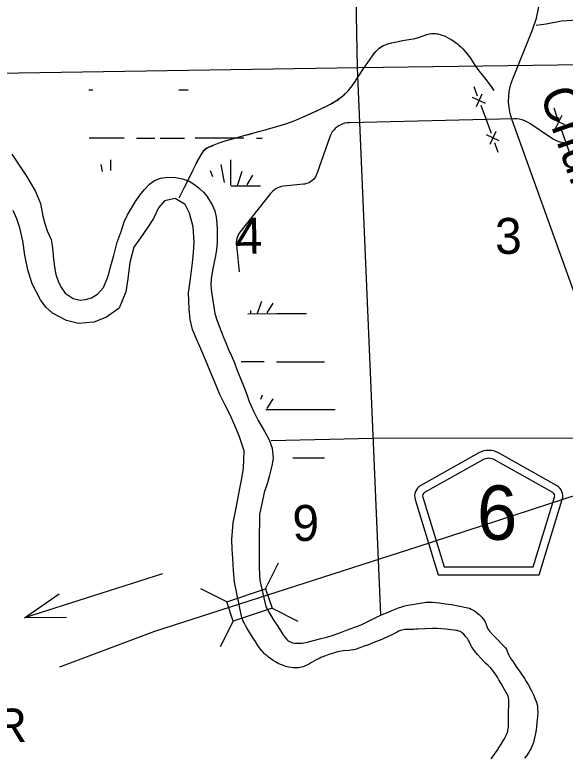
# Model space of a CAD drawing. Extents: x 2480962 to 2688785, y 277103 to 599240.
# Drawn here: x 2527204 to 2534096, y 550653 to 559931 of the extents above; entities that cross this region are included whole.
import ezdxf

# ---------------------------------------------------------------- set-up
doc = ezdxf.new("R2010")
doc.units = 0
for name, color, linetype in [('Bridges', 7, 'Continuous'), ('County Roads Related Text', 7, 'Continuous'), ('County Routes Highway Center Lines', 7, 'Continuous'), ('Lakes and Ponds', 7, 'Continuous'), ('Local Roads Improved', 7, 'Continuous'), ('Local Roads Related Text', 7, 'Continuous'), ('Narrow River Creek and Branch and Slough', 7, 'Continuous'), ('Roadshields County Roads', 7, 'Continuous'), ('Section Lines', 7, 'Continuous'), ('Section Numbers', 7, 'Continuous'), ('Swamps', 7, 'Continuous'), ('Township and Range lines', 7, 'Continuous'), ('Uninventoried Roads and Features', 7, 'Continuous')]:
    doc.layers.add(name, color=color, linetype=linetype)

msp = doc.modelspace()

# ---------------------------------------------------------------- linework, layer by layer
at = {"layer": 'Bridges'}
for p, q in [((2530344.047, 552748.535), (2530505.894, 553072.383)), ((2529858.352, 552586.533), (2529534.504, 552748.38)), ((2530425.048, 552505.687), (2530748.896, 552343.841)), ((2529939.353, 552343.686), (2529777.506, 552019.838))]:
    msp.add_line(p, q, dxfattribs=at)
msp.add_lwpolyline([(2529858.352, 552586.533), (2530344.047, 552748.535), (2530425.048, 552505.687), (2529939.353, 552343.686)], close=True, dxfattribs=at)
at = {"layer": 'County Roads Related Text'}
msp.add_line((2529053.37, 552935.541), (2527327.553, 552384.618), dxfattribs=at)
msp.add_lwpolyline([(2527851.409, 552390.757), (2527327.553, 552384.618), (2527758.074, 552683.139)], dxfattribs=at)
at = {"layer": 'County Routes Highway Center Lines'}
msp.add_lwpolyline([(2527768.589, 551772.897), (2528955.37, 552216.584), (2532256.002, 553278.858), (2537495.635, 554988.336), (2542199.72, 556492.845), (2544134.941, 557121.961)], dxfattribs=at)
at = {"layer": 'Lakes and Ponds'}
for points in [[(2527167.449, 558187.427), (2527352.067, 557910.092), (2527465.249, 557719.689), (2527525.799, 557568.456), (2527554.485, 557410.668)], [(2527554.485, 557410.668), (2527580.05, 557318.373), (2527609.59, 557227.286), (2527661.426, 557117.979), (2527671.817, 557044.124), (2527679.952, 556970.035), (2527689.45, 556874.029), (2527699.233, 556778.025), (2527719.678, 556681.249), (2527752.477, 556586.597), (2527787.929, 556514.982), (2527836.761, 556449.796), (2527933.895, 556379.331), (2528022.146, 556360.805), (2528089.971, 556367.976), (2528163.549, 556389.27), (2528240.676, 556436.671), (2528315.188, 556520.091), (2528365.106, 556639.154), (2528383.969, 556707.584), (2528402.727, 556776.038), (2528422.476, 556848.502), (2528442.21, 556920.968), (2528463.667, 557003.507), (2528485.345, 557085.995), (2528509.956, 557152.979), (2528537.02, 557219.113), (2528574.916, 557339.972), (2528615.922, 557427.533), (2528663.899, 557511.795), (2528715.787, 557594.881), (2528771, 557675.914), (2528826.562, 557746.704), (2528890.569, 557812.197), (2528954.632, 557857.978), (2529027.187, 557886.661), (2529122.038, 557899.895), (2529216.917, 557893.914), (2529302.205, 557878.233), (2529385.563, 557848.715), (2529454.918, 557808.361), (2529517.006, 557758.802), (2529565.215, 557711.58), (2529608.628, 557660.193), (2529674.415, 557553.128), (2529707.004, 557478.043), (2529727.008, 557399.756), (2529734.733, 557320.771), (2529737.713, 557241.66), (2529739.153, 557158.473), (2529736.569, 557075.347), (2529727.9, 556995.772), (2529715.308, 556916.704), (2529699.781, 556835.27), (2529684.127, 556753.884), (2529664.279, 556629.326), (2529658.554, 556545.101), (2529665.167, 556461.044), (2529682.936, 556357.164), (2529696.093, 556275.231), (2529709.728, 556193.333), (2529731.962, 556112.47), (2529762.423, 556033.953), (2529792.725, 555960.334), (2529822.903, 555886.726), (2529849.017, 555819.043), (2529875.186, 555751.38), (2529915.695, 555662.925), (2529956.161, 555574.452), (2529985.575, 555490.807), (2530031.431, 555378.376), (2530077.363, 555265.978), (2530108.754, 555179.375), (2530140.289, 555092.747), (2530193.128, 554973.042), (2530252.262, 554856.242), (2530293.986, 554784.69), (2530336.648, 554713.432), (2530386.995, 554612.778), (2530428.127, 554506.631), (2530440.315, 554378.612), (2530427.273, 554307.064), (2530410.788, 554235.857), (2530389.73, 554155.111), (2530367.586, 554074.834), (2530327.725, 553951.938), (2530301.816, 553831.282), (2530284.625, 553755.115), (2530268.465, 553678.443), (2530266.462, 553562.204), (2530262.392, 553449.936), (2530262.57, 553374.809), (2530262.97, 553299.681), (2530263.501, 553209.532), (2530264.064, 553119.382), (2530265.25, 553020.232), (2530267.465, 552921.091), (2530273.864, 552851.796), (2530348.642, 552527.404)], [(2530036.719, 552426.606), (2529955.24, 552831.6), (2529942.46, 552978.581), (2529932.209, 553125.725), (2529923.722, 553244.85), (2529920.13, 553363.939), (2529940.275, 553573.51), (2529978.915, 553781.68), (2530023.051, 554004.827), (2530045.65, 554130.305), (2530066.707, 554256.015), (2530074.949, 554474.541), (2530015.985, 554649.843), (2529957.093, 554791.894), (2529895.23, 554932.279), (2529832.117, 555054.99), (2529771.098, 555178.592), (2529705.283, 555340.724), (2529639.631, 555502.92), (2529592.826, 555613.337), (2529545.914, 555723.707), (2529487.338, 555857.476), (2529429.395, 555992.191), (2529399.776, 556118.969), (2529389.001, 556249.955), (2529379.573, 556450.148), (2529404.486, 556628.888), (2529431.053, 556827.692), (2529443.068, 556957.041), (2529448.598, 557086.448), (2529435.345, 557276.557), (2529392.399, 557450.13), (2529336.601, 557557.366), (2529213.391, 557633.395), (2529079.979, 557605.067), (2529003.574, 557515.604), (2528939.877, 557384.284), (2528860.058, 557260.703), (2528778.209, 557139.091), (2528696.29, 557021.484), (2528643.612, 556830.248), (2528619.146, 556625.468), (2528595.922, 556464.788), (2528509.486, 556260.953), (2528351.58, 556146.053), (2528192.745, 556085.233), (2528001.154, 556069.934), (2527852.624, 556107.463), (2527677.228, 556196.624), (2527592.542, 556274.568), (2527524.432, 556366.314), (2527423.101, 556564.933), (2527368.167, 556738.301), (2527329.011, 556923.959), (2527303.943, 557103.848), (2527267.162, 557267.508), (2527228.975, 557377.872), (2527181.504, 557484.428)], [(2530348.642, 552527.404), (2530391.442, 552444.639), (2530438.878, 552365.038), (2530483.76, 552295.497), (2530529.189, 552226.336), (2530556.729, 552183.341), (2530585.951, 552141.145), (2530609.064, 552113.501), (2530620.966, 552102.133), (2530633.958, 552092.523), (2530662.49, 552078.156), (2530682.828, 552071.832), (2530710.743, 552066.947), (2530747.777, 552065.786), (2530798.855, 552069.301), (2530849.915, 552076.562), (2530883.359, 552084.135), (2530958.984, 552104.362), (2531034.545, 552124.788), (2531112.573, 552144.674), (2531189.693, 552167.513), (2531274.208, 552198.725), (2531358.482, 552230.507), (2531448.85, 552264.068), (2531539.19, 552297.712), (2531591.281, 552320.148), (2531641.924, 552345.923), (2531743.323, 552397.374), (2531815.556, 552429.019), (2531888.139, 552459.958), (2531947.73, 552485.284), (2532007.914, 552509.071), (2532048.937, 552522.815), (2532087.839, 552533.115), (2532127.138, 552541.296), (2532206.254, 552555.56), (2532279.86, 552569.313), (2532353.72, 552580.121), (2532394.603, 552582.519), (2532435.712, 552581.49), (2532517.718, 552572.91), (2532594.933, 552561.674), (2532672.002, 552549.504), (2532774.505, 552532.111), (2532876.507, 552510.928), (2532898.688, 552504.222), (2532919.838, 552495.12), (2532959.695, 552471.237), (2532984.983, 552452.329), (2533017.869, 552425.191), (2533050.883, 552393.483), (2533078.974, 552358.118), (2533091.752, 552335.978), (2533101.905, 552312.337), (2533120.223, 552264.173), (2533135.694, 552234.311), (2533147.309, 552219.039), (2533194.758, 552167.394), (2533242.996, 552116.492), (2533294.2, 552064.657), (2533344.711, 552012.046), (2533359.891, 551990.575), (2533371.189, 551966.579), (2533390.248, 551916.16), (2533406.846, 551884.882), (2533442.708, 551833.41), (2533478.558, 551781.925), (2533531.937, 551704.777), (2533585.127, 551627.473), (2533609.021, 551589.723), (2533630.747, 551550.704), (2533671.753, 551470.676), (2533697.987, 551419.185), (2533721.792, 551366.871), (2533734.834, 551331.07), (2533746.94, 551281.627), (2533750.672, 551247.64), (2533751.245, 551213.532), (2533747.278, 551145.393), (2533741.984, 551080.16), (2533735.526, 551014.962), (2533727.672, 550956.564), (2533717.539, 550898.449), (2533708.802, 550861.176), (2533697.369, 550824.737), (2533668.067, 550753.349), (2533641.709, 550703.966), (2533610.161, 550658.327), (2533586.252, 550629.733)], [(2532862.952, 552136.036), (2532849.288, 552153.126), (2532834.713, 552169.553), (2532824.452, 552179.895), (2532810.047, 552192.638), (2532801.426, 552199.263), (2532791.211, 552206.149), (2532779.043, 552213.004), (2532764.464, 552219.338), (2532756.385, 552221.992), (2532747.527, 552224.22), (2532726.754, 552228.243), (2532705.968, 552231.576), (2532664.336, 552236.59), (2532636.521, 552239.049), (2532599.339, 552241.72), (2532491.701, 552250.094), (2532455.816, 552251.223), (2532435.307, 552250.934), (2532342.458, 552246.647), (2532249.607, 552241.747), (2532223.229, 552240.899), (2532196.831, 552240.598), (2532144.025, 552240.171), (2532108.854, 552238.839), (2532088.781, 552237.301), (2532065.871, 552234.596), (2532049.114, 552231.295), (2532032.848, 552226.455), (2532022.237, 552222.503), (2532008.328, 552216.482), (2531990.113, 552207.409), (2531918.347, 552167.468), (2531897.321, 552157.582), (2531798.274, 552115.569), (2531698.907, 552074.045), (2531633.781, 552048.152), (2531568.036, 552024.004), (2531523.861, 552008.871), (2531464.531, 551989.894), (2531451.048, 551986.199), (2531437.411, 551983.26), (2531409.768, 551979.19), (2531391.14, 551977.435), (2531316.226, 551972.037), (2531295.032, 551969.293), (2531271.114, 551964.546), (2531245.839, 551958.06), (2531220.718, 551951.042), (2531170.9, 551935.596), (2531137.967, 551924.409), (2531094.353, 551908.61), (2531036.635, 551886.404), (2531021.392, 551880.002), (2531006.446, 551873.012), (2530977.241, 551857.65), (2530920.142, 551824.103), (2530881.722, 551802.126), (2530859.191, 551790.547), (2530832.64, 551778.73), (2530812.762, 551771.601), (2530792.328, 551765.949), (2530778.475, 551762.988), (2530759.808, 551760.029), (2530734.746, 551757.809), (2530720.428, 551757.413), (2530704.143, 551757.722), (2530685.724, 551759.056), (2530665.058, 551761.837), (2530631.296, 551768.604), (2530597.928, 551777.455), (2530575.91, 551784.523), (2530546.846, 551795.406), (2530530.392, 551802.379), (2530511.728, 551811.021), (2530490.584, 551821.781), (2530466.672, 551835.241), (2530439.68, 551852.147), (2530409.624, 551872.534), (2530380.986, 551893.359), (2530362.735, 551907.704), (2530339.511, 551927.662), (2530326.836, 551939.6), (2530312.904, 551953.811), (2530297.731, 551970.899), (2530281.407, 551991.69), (2530247.999, 552038.826), (2530216.158, 552086.509), (2530195.556, 552118.663), (2530168.569, 552162.063), (2530114.607, 552250.472), (2530097.324, 552280.298), (2530075.358, 552320.856), (2530063.516, 552344.591), (2530058.499, 552355.731), (2530054.034, 552367.036), (2530046.425, 552390.058), (2530042.058, 552405.64), (2530036.719, 552426.606)], [(2533169.631, 550619.274), (2533211.685, 550679.424), (2533243.283, 550725.695), (2533273.903, 550772.302), (2533293.808, 550803.828), (2533319.753, 550846.747), (2533334.289, 550871.857), (2533343.635, 550888.971), (2533352.317, 550906.399), (2533357.692, 550918.181), (2533364.297, 550934.078), (2533372.004, 550955.585), (2533375.793, 550968.02), (2533379.536, 550982.348), (2533382.993, 550998.863), (2533385.8, 551017.901), (2533386.77, 551028.118), (2533387.379, 551039.059), (2533387.737, 551055.05), (2533387.744, 551071.041), (2533387.034, 551103.026), (2533385.018, 551166.997), (2533384.871, 551185.273), (2533385.325, 551207.182), (2533386.402, 551229.092), (2533389.27, 551272.906), (2533390.786, 551302.113), (2533391.198, 551318.802), (2533391.059, 551337.873), (2533389.874, 551359.666), (2533389.025, 551367.431), (2533387.802, 551375.097), (2533384.32, 551390.155), (2533381.306, 551400.01), (2533376.529, 551412.947), (2533369.014, 551429.891), (2533364.238, 551439.444), (2533358.438, 551450.269), (2533341.808, 551478.816), (2533319.231, 551516.737), (2533292.573, 551563.8), (2533265.827, 551610.22), (2533247.498, 551640.628), (2533221.903, 551680.284), (2533206.461, 551702.399), (2533187.899, 551727.11), (2533165.268, 551754.527), (2533159.313, 551761.137), (2533153.177, 551767.542), (2533140.473, 551779.861), (2533131.77, 551787.808), (2533096.526, 551819.04), (2533086.72, 551828.238), (2533075.884, 551839.149), (2533038.468, 551879.702), (2533002.096, 551921.185), (2532978.397, 551949.285), (2532947.441, 551987.217), (2532937.898, 552000.164), (2532929.338, 552013.697), (2532924.065, 552022.984), (2532917.435, 552035.625), (2532892.399, 552087.499), (2532884.703, 552102.189), (2532875.056, 552118.61), (2532869.42, 552127.145), (2532862.952, 552136.036)]]:
    msp.add_lwpolyline(points, dxfattribs=at)
at = {"layer": 'Local Roads Improved'}
for p, q in [((2533438.167, 559128.66), (2533685.035, 559743.981)), ((2534385.062, 555957.507), (2533428.748, 558627.035))]:
    msp.add_line(p, q, dxfattribs=at)
for points in [[(2533685.035, 559743.981), (2533734.518, 559888.838), (2533767.473, 560031.732)], [(2533428.748, 558627.035), (2533407.473, 558697.905), (2533393.724, 558770.609), (2533387.648, 558844.353), (2533389.314, 558918.328), (2533398.705, 558991.723), (2533415.715, 559063.735), (2533438.167, 559128.66)]]:
    msp.add_lwpolyline(points, dxfattribs=at)
at = {"layer": 'Narrow River Creek and Branch and Slough'}
for points in [[(2529260.908, 557642.714), (2529327.847, 557772.322), (2529393.66, 557902.492), (2529433.586, 557984.333), (2529473.15, 558066.389), (2529487.886, 558094.727), (2529511.716, 558136.266), (2529536.711, 558177.413), (2529553.809, 558205.141), (2529567.667, 558225.446), (2529579.074, 558239.685), (2529588.379, 558249.509), (2529595.859, 558256.268), (2529607.997, 558265.24), (2529621.38, 558272.572), (2529675.225, 558295.774), (2529722.645, 558314.136), (2529764.347, 558328.943), (2529837.734, 558352.596), (2529948.593, 558384.563), (2530060.071, 558415.251), (2530213.422, 558457.24), (2530366.602, 558499.792), (2530528.629, 558547.207), (2530609.122, 558572.639), (2530689.007, 558600.193), (2530733.235, 558617.258), (2530798.541, 558645.198), (2530863.452, 558674.184), (2530928.678, 558703.602), (2531025.81, 558749.016), (2531122.495, 558795.748), (2531172.598, 558821.782), (2531209.152, 558842.982), (2531235.947, 558859.96), (2531275.081, 558887.358), (2531312.86, 558917.324), (2531331.076, 558933.322), (2531361.244, 558962.66), (2531382.507, 558985.735), (2531412.34, 559021.979), (2531439.863, 559060.061), (2531503.467, 559155.214), (2531566.938, 559250.386), (2531624.753, 559335.187), (2531683.415, 559419.563), (2531698.17, 559439.719), (2531711.858, 559456.895), (2531724.464, 559471.443), (2531748.028, 559495.494), (2531767.029, 559512.068), (2531782.07, 559523.515), (2531805.963, 559538.862), (2531818.534, 559545.624), (2531831.535, 559551.722), (2531852.907, 559560.377), (2531890.645, 559572.954), (2531919.202, 559580.697), (2531962.392, 559590.503), (2532005.94, 559599.276), (2532058.837, 559608.999), (2532138.42, 559622.16), (2532217.309, 559636.248), (2532240.122, 559641.768), (2532259.909, 559647.897), (2532328.43, 559673.633), (2532362.616, 559685.585), (2532379.775, 559690.495), (2532397.013, 559694.377), (2532423.627, 559697.867), (2532447.243, 559698.523), (2532468.085, 559697.373), (2532486.409, 559695.122), (2532502.476, 559692.249), (2532530.586, 559685.323), (2532551.589, 559678.652), (2532582.822, 559666.496), (2532613.546, 559652.036), (2532642.615, 559636.613), (2532666.958, 559622.644), (2532687.473, 559609.976), (2532721.737, 559586.598), (2532746.183, 559567.873), (2532763.875, 559553.057), (2532789.476, 559529.436), (2532814.07, 559503.949), (2532839.257, 559475.623), (2532875.149, 559432.406), (2532908.986, 559387.607), (2532935.609, 559348.036), (2532973.658, 559287.496), (2532993.346, 559257.738), (2533014.403, 559228.963), (2533035.444, 559205.129), (2533056.594, 559181.368), (2533132.228, 559084.912), (2533168.904, 559035.815), (2533204.219, 558985.705)], [(2532337.891, 559676.586), (2532397.013, 559694.377), (2532450.636, 559698.442), (2532491.6, 559694.283), (2532533.485, 559683.274)], [(2530828.771, 558658.759), (2530863.452, 558674.184), (2530993.505, 558733.719), (2531122.495, 558795.748), (2531221.128, 558850.408), (2531312.86, 558917.324), (2531381.52, 558984.616), (2531439.863, 559060.061), (2531503.467, 559155.214), (2531566.938, 559250.386), (2531624.753, 559335.187), (2531683.415, 559419.563), (2531713.875, 559459.304), (2531767.315, 559512.299), (2531797.973, 559534.103), (2531831.535, 559551.722), (2531874.422, 559567.922), (2531939.72, 559585.577), (2532005.94, 559599.276), (2532047.162, 559606.487)], [(2532710.543, 559592.638), (2532746.532, 559567.592), (2532814.07, 559503.949), (2532855.541, 559456.053)], [(2533029.4, 559211.975), (2533035.444, 559205.129), (2533056.594, 559181.368), (2533132.228, 559084.912), (2533204.219, 558985.705)], [(2530356.28, 558496.924), (2530366.602, 558499.792), (2530528.629, 558547.207), (2530548.06, 558553.627)], [(2529970.808, 558390.106), (2530060.071, 558415.251), (2530163.526, 558443.578)], [(2529370.125, 557855.942), (2529393.66, 557902.492), (2529433.586, 557984.333), (2529473.15, 558066.389), (2529503.592, 558122.506), (2529536.711, 558177.413), (2529572.61, 558231.912), (2529594.627, 558255.222), (2529621.38, 558272.572), (2529686.042, 558296.468)]]:
    msp.add_lwpolyline(points, dxfattribs=at)
at = {"layer": 'Roadshields County Roads'}
for p, q in [((2533015.095, 554448.842), (2532286.489, 554039.303)), ((2533988.693, 554039.303), (2533260.088, 554448.842)), ((2533064.094, 554361.668), (2532335.488, 553952.129)), ((2533939.695, 553952.129), (2533211.09, 554361.668)), ((2532312.167, 553893.938), (2532578.493, 553021.891)), ((2533696.689, 553021.891), (2533963.015, 553893.938)), ((2532216.528, 553864.731), (2532504.474, 552921.891)), ((2533770.708, 552921.891), (2534058.654, 553864.731)), ((2532578.493, 553021.891), (2533696.689, 553021.891)), ((2532504.474, 552921.891), (2533770.708, 552921.891))]:
    msp.add_line(p, q, dxfattribs=at)
for centre, radius, start, end in [((2533137.592, 554230.909), 250, 60.6602639, 119.3397278), ((2533137.592, 554230.909), 150, 60.6602476, 119.3397159), ((2532359.988, 553908.543), 150, 119.3397139, 196.9828), ((2533915.196, 553908.543), 150, 343.0172, 60.6602861), ((2532359.987, 553908.543), 50, 119.3397193, 196.982826), ((2533915.196, 553908.543), 50, 343.0171779, 60.660251)]:
    msp.add_arc(centre, radius, start, end, dxfattribs=at)
at = {"layer": 'Section Lines'}
for p, q in [((2531378.012, 564405.878), (2531492.64, 559268.097)), ((2531492.64, 559268.097), (2531783.412, 552420.883)), ((2537371.407, 554642.488), (2531689.685, 554628.801))]:
    msp.add_line(p, q, dxfattribs=at)
at = {"layer": 'Swamps'}
for p, q in [((2529463.684, 558390.563), (2530072.913, 558390.572)), ((2530048.245, 557971.801), (2529987.837, 557790.565)), ((2530181.151, 557923.474), (2530108.66, 557802.649)), ((2530433.947, 556324.199), (2530361.457, 556203.374)), ((2530481.591, 555588.67), (2531081.592, 555588.679)), ((2530433.973, 555124.188), (2530361.483, 555003.362)), ((2530484.767, 554991.282), (2531215.624, 554991.293)), ((2531689.685, 554628.801), (2530414.876, 554599.989))]:
    msp.add_line(p, q, dxfattribs=at)
for points in [[(2528131.918, 558990.549), (2528179.505, 558990.549)], [(2529257.913, 558990.565), (2529373.832, 558990.567)], [(2528136.804, 558390.543), (2528572.912, 558390.549)], [(2528728.768, 558387.934), (2528957.115, 558387.937)], [(2529023.074, 558387.938), (2529328.768, 558387.943)], [(2530228.769, 558387.956), (2530301.119, 558387.957)], [(2528403.254, 558116.765), (2528403.256, 557982.285)], [(2529903.254, 558116.788), (2529903.261, 557794.976)], [(2528282.432, 558056.352), (2528298.546, 557971.768)], [(2529649.529, 557983.878), (2529678.181, 557907.478)], [(2529782.433, 558056.374), (2529824.752, 557834.217)], [(2529912.085, 557790.564), (2530231.945, 557790.568)], [(2530231.945, 557790.568), (2530280.598, 557790.569)], [(2530292.057, 556345.569), (2530240.634, 556191.29)], [(2530156.057, 556229.111), (2530156.058, 556191.289)], [(2530123.639, 556191.288), (2530484.741, 556191.294)], [(2530484.741, 556191.294), (2530854.484, 556191.299)], [(2530036.687, 555591.281), (2530325.735, 555591.286)], [(2530301.067, 555172.515), (2530282.454, 555116.669)], [(2530346.194, 554991.28), (2530484.767, 554991.282)], [(2530685.825, 554388.661), (2531081.618, 554388.667)]]:
    msp.add_lwpolyline(points, dxfattribs=at)
at = {"layer": 'Township and Range lines'}
for p, q in [((2531504.635, 559268.29), (2526460.347, 559187.106)), ((2536788.501, 559338.346), (2531502.011, 559268.255))]:
    msp.add_line(p, q, dxfattribs=at)
at = {"layer": 'Uninventoried Roads and Features'}
for p, q in [((2532951.354, 559035.525), (2532994.519, 558918.215)), ((2533096.34, 558822.486), (2532935.864, 558896.632)), ((2533053.175, 558939.797), (2532979.029, 558779.321)), ((2533037.685, 558800.904), (2533167.18, 558448.971)), ((2533951.601, 558768.489), (2533992.725, 558650.447)), ((2533452.737, 558629.776), (2531393.124, 558581.496)), ((2534092.87, 558552.968), (2533933.704, 558629.885)), ((2534051.746, 558671.009), (2533974.829, 558511.844)), ((2533910.805, 558396.817), (2533654.13, 558570.587)), ((2534033.849, 558532.406), (2534157.223, 558178.282)), ((2533225.835, 558470.554), (2533151.69, 558310.078)), ((2531147.438, 558402.769), (2530986.424, 557942.331)), ((2533269.001, 558353.243), (2533108.525, 558427.389)), ((2533210.345, 558331.66), (2533253.51, 558214.35)), ((2530820.474, 557811.111), (2530568.297, 557784.86)), ((2530407.269, 557696.509), (2530026.648, 557216.953)), ((2529977.976, 557048.129), (2530014.438, 556716.511))]:
    msp.add_line(p, q, dxfattribs=at)
for points in [[(2533730.498, 559802.44), (2533857.539, 559820.002), (2534049.892, 559854.095), (2534250.304, 559869.022), (2534406.171, 559784.771), (2534574.127, 559671.77), (2534695.03, 559600.446), (2534817.45, 559552.309), (2534945.418, 559517.773), (2535010.415, 559443.585), (2535098.284, 559385.22), (2535234.73, 559416.451), (2535372.35, 559490.161), (2535427.537, 559533.545)], [(2533654.13, 558570.587), (2533623.223, 558589.23), (2533590.537, 558604.54), (2533556.431, 558616.349), (2533521.276, 558624.529), (2533485.459, 558628.988), (2533452.737, 558629.776)], [(2531393.124, 558581.496), (2531365.267, 558579.38), (2531337.783, 558574.364), (2531310.976, 558566.503), (2531285.135, 558555.883), (2531260.547, 558542.619), (2531237.479, 558526.858), (2531216.187, 558508.772), (2531196.9, 558488.56), (2531179.833, 558466.442), (2531165.17, 558442.662), (2531153.074, 558417.478), (2531147.438, 558402.769)], [(2534355.128, 558361.79), (2534311.355, 558344.031), (2534265.965, 558330.944), (2534219.457, 558322.673), (2534172.339, 558319.309), (2534125.127, 558320.89), (2534078.338, 558327.396), (2534032.487, 558338.759), (2533988.074, 558354.85), (2533945.586, 558375.497), (2533910.805, 558396.817)], [(2530986.424, 557942.331), (2530978.589, 557923.205), (2530968.798, 557905.002), (2530957.158, 557887.921), (2530943.796, 557872.152), (2530928.86, 557857.865), (2530912.511, 557845.219), (2530894.931, 557834.35), (2530876.31, 557825.378), (2530856.854, 557818.403), (2530836.776, 557813.499), (2530820.474, 557811.111)], [(2530568.297, 557784.86), (2530543.802, 557781.006), (2530519.843, 557774.612), (2530496.684, 557765.748), (2530474.58, 557754.513), (2530453.769, 557741.027), (2530434.483, 557725.441), (2530416.932, 557707.924), (2530407.269, 557696.509)], [(2530026.648, 557216.953), (2530012.63, 557197.256), (2530000.749, 557176.203), (2529991.133, 557154.023), (2529983.888, 557130.959), (2529979.093, 557107.264), (2529976.803, 557083.198), (2529977.039, 557059.025), (2529977.976, 557048.129)]]:
    msp.add_lwpolyline(points, dxfattribs=at)

# ---------------------------------------------------------------- texts
at = {"layer": 'County Roads Related Text'}
msp.add_text('JASPER', height=425, rotation=0.8219917, dxfattribs=at).set_placement((2525147.665, 550800.397))
at = {"layer": 'Local Roads Related Text'}
msp.add_text('Church  Ter.', height=450, rotation=289.3124889, dxfattribs=at).set_placement((2533773.745, 558947.507))
at = {"layer": 'Roadshields County Roads'}
msp.add_text('6', height=680, dxfattribs=at).set_placement((2532990.401, 553361.381))
at = {"layer": 'Section Numbers'}
for s, rotation, p in [('4', 0.8220306, (2529971.761, 556937.502)), ('3', 0.8220306, (2533220.074, 556936.84)), ('9', 0.8220083, (2530682.671, 553344.847))]:
    msp.add_text(s, height=450, rotation=rotation, dxfattribs=at).set_placement(p)

doc.saveas('drawing.dxf')
